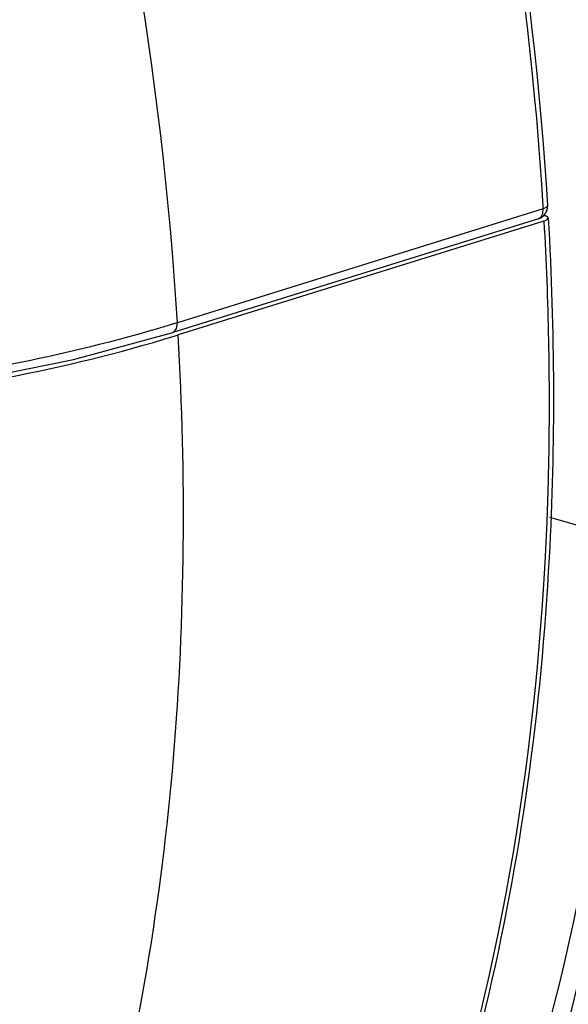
# Paper-space layout 'Sheet' of a CAD drawing. Header units: inches. Extents: x 0.2 to 10.8, y 0.2 to 8.3.
# Tile 301 of 545: x 5.4656 to 5.5518, y 6.5454 to 6.7. Entities that reach past the tile are written whole.
import ezdxf

# ---------------------------------------------------------------- set-up
doc = ezdxf.new("R2010")
doc.units = ezdxf.units.IN
doc.header["$MEASUREMENT"] = 0
doc.layers.get('0').update_dxf_attribs({"lineweight": 5})

psp = doc.layouts.new('Sheet')

# ---------------------------------------------------------------- linework, layer by layer
at = {"color": 0, "linetype": 'ByBlock', "lineweight": -3}
for p, q in [((5.547802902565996, 6.670308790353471), (5.490363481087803, 6.652432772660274)), ((5.547746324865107, 6.66960022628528), (5.547802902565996, 6.670308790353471)), ((5.547760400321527, 6.670719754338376), (5.547802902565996, 6.670308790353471)), ((5.547777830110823, 6.670714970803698), (5.547802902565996, 6.670308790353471)), ((5.547081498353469, 6.668762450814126), (5.489642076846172, 6.650886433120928)), ((5.547917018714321, 6.668388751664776), (5.490477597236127, 6.650512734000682)), ((5.547081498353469, 6.668762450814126), (5.547494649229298, 6.669057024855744)), ((5.547494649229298, 6.669057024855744), (5.547746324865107, 6.66960022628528)), ((5.547880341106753, 6.669288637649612), (5.548055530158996, 6.669242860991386)), ((5.574522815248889, 6.614558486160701), (5.548865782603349, 6.621847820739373))]:
    psp.add_line(p, q, dxfattribs=at)
for points in [[(5.548483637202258, 6.670791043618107), (5.548482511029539, 6.670763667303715), (5.548288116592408, 6.670522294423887), (5.547802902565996, 6.670308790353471)], [(5.547917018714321, 6.668388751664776), (5.548399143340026, 6.668601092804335), (5.548595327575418, 6.668839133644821), (5.548597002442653, 6.668877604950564)], [(5.548597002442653, 6.668877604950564), (5.548474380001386, 6.669065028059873), (5.548055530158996, 6.669242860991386)], [(5.489642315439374, 6.650886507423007), (5.489803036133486, 6.650957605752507), (5.490244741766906, 6.651523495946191), (5.490363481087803, 6.652432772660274)], [(5.436586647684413, 6.640207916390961), (5.455158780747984, 6.642852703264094), (5.474066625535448, 6.646659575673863), (5.489642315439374, 6.650886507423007)]]:
    psp.add_lwpolyline(points, dxfattribs=at)
for centre, radius, start, end in [((5.546487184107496, 6.670672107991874), 0.002, 287.1751981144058, 3.457994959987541), ((5.431357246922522, 6.840482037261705), 0.19895615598, 287.0938207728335, 287.2866649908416)]:
    psp.add_arc(centre, radius, start, end, dxfattribs=at)
for points in [[(5.490293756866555, 6.884683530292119), (5.522945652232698, 6.818441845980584), (5.543198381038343, 6.744424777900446), (5.547777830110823, 6.670714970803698)], [(5.490972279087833, 6.884981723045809), (5.523688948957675, 6.818690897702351), (5.543958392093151, 6.744580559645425), (5.548483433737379, 6.670794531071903)], [(5.490363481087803, 6.652432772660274), (5.485560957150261, 6.730743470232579), (5.463091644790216, 6.809539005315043), (5.426644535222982, 6.879017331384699)], [(5.487411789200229, 6.651538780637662), (5.470916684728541, 6.646676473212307), (5.45385898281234, 6.643641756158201), (5.436777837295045, 6.64165053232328)], [(5.436892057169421, 6.63973138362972), (5.454768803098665, 6.641814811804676), (5.472635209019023, 6.645024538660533), (5.489837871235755, 6.650314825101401)], [(5.542278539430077, 6.512633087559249), (5.554814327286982, 6.546080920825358), (5.561231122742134, 6.582044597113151), (5.563341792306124, 6.617701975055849)]]:
    psp.add_open_spline(points, degree=3, dxfattribs=at)
for points, knots in [([(5.548597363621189, 6.668877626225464), (5.549618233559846, 6.65113571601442), (5.549967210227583, 6.586398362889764), (5.53613909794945, 6.520219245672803), (5.514233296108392, 6.47851167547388)], [0, 0, 0, 0, 0.2739028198, 1, 1, 1, 1]), ([(5.547917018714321, 6.668388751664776), (5.548634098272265, 6.65592647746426), (5.549609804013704, 6.608795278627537), (5.543469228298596, 6.561258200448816), (5.5336247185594, 6.5280082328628)], [0, 0, 0, 0, 0.2646944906, 1, 1, 1, 1]), ([(5.48928311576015, 6.65209990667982), (5.488972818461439, 6.652005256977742), (5.488349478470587, 6.651816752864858), (5.487725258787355, 6.651631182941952), (5.487411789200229, 6.651538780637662)], [0, 0, 0, 0, 0.4981626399, 1, 1, 1, 1]), ([(5.490363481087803, 6.652432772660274), (5.49018397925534, 6.652376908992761), (5.489824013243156, 6.652265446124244), (5.48946373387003, 6.652155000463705), (5.48928311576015, 6.65209990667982)], [0, 0, 0, 0, 0.4988852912, 1, 1, 1, 1]), ([(5.465935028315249, 6.481066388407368), (5.470988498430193, 6.493258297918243), (5.489077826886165, 6.547838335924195), (5.493013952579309, 6.606432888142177), (5.490477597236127, 6.650512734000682)], [0, 0, 0, 0, 0.2301241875, 1, 1, 1, 1]), ([(5.526332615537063, 6.483783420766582), (5.531329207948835, 6.493295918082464), (5.550173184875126, 6.535961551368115), (5.558466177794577, 6.582772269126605), (5.560534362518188, 6.618502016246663)], [0, 0, 0, 0, 0.2309025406, 1, 1, 1, 1])]:
    psp.add_open_spline(points, degree=3, knots=knots, dxfattribs=at)

doc.saveas('drawing.dxf')
